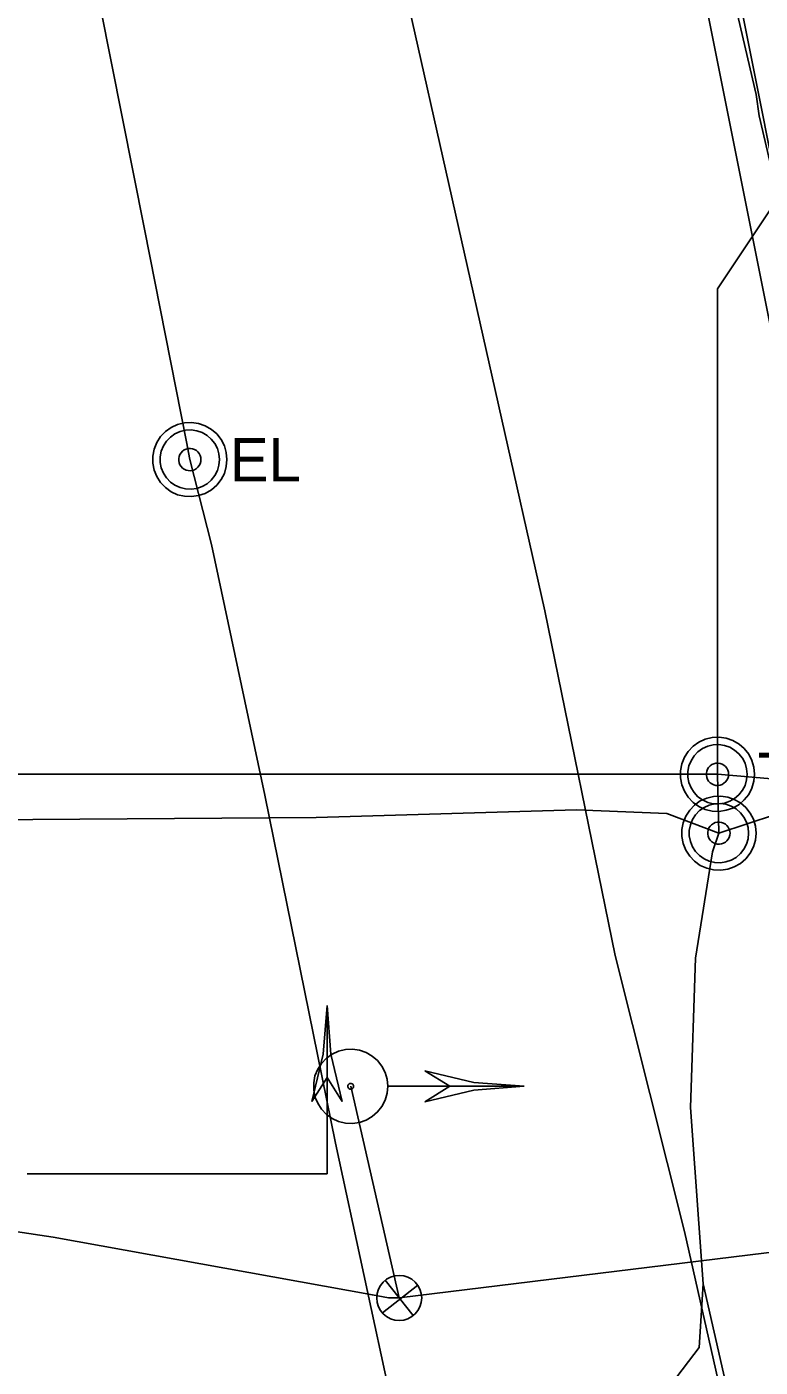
# Model space of a CAD drawing. Extents: x 600849 to 606371, y 330010 to 403088.
# Drawn here: x 604741 to 604806.1, y 339277.5 to 339396.6 of the extents above; entities that cross this region are included whole.
import ezdxf

# ---------------------------------------------------------------- set-up
doc = ezdxf.new("R2010")
doc.units = 0
for name, color, linetype in [('E_SIG', 7, 'Continuous'), ('E_SIG_Conduit', 7, 'Continuous'), ('E_UTL_E', 7, 'Continuous'), ('E_UTL_E_UG', 7, 'Continuous'), ('E_UTL_FO_UG', 7, 'Continuous'), ('E_UTL_G_UG', 7, 'Continuous'), ('E_UTL_SAN_UG_MMSD', 7, 'Continuous'), ('E_UTL_SAN_UG_OUTER_LIMITS', 7, 'Continuous'), ('E_UTL_T_MH', 7, 'Continuous'), ('E_UTL_T_UG', 7, 'Continuous'), ('E_UTL_W_UG', 7, 'Continuous')]:
    doc.layers.add(name, color=color, linetype=linetype)

# ---------------------------------------------------------------- blocks, each defined once
blk = doc.blocks.new('_U325')
at = {"layer": 'E_SIG'}
for p, q in [((0, 6.1), (0, -6.1)), ((-6.09, 0.4), (6.1, 0.4))]:
    blk.add_line(p, q, dxfattribs=at)
blk.add_circle((0, 0.01), 6.1, dxfattribs=at)

msp = doc.modelspace()

# ---------------------------------------------------------------- linework, layer by layer
at = {"layer": 'E_SIG'}
for points in [[(604767.66, 339309.62), (604767.32, 339305.3), (604766.32, 339301.08)], [(604767.66, 339294.67), (604767.66, 339309.62)], [(604767.66, 339309.62), (604767.99, 339305.3), (604768.99, 339301.08)], [(604773.06, 339302.44), (604773, 339303.07), (604772.82, 339303.67), (604772.54, 339304.23), (604772.15, 339304.72), (604771.68, 339305.13), (604771.13, 339305.44), (604770.54, 339305.65), (604769.92, 339305.74), (604769.29, 339305.71), (604768.68, 339305.56), (604768.11, 339305.3), (604767.6, 339304.93), (604767.17, 339304.48), (604766.83, 339303.95), (604766.59, 339303.37), (604766.48, 339302.75), (604766.48, 339302.13), (604766.59, 339301.51), (604766.83, 339300.93), (604767.17, 339300.4), (604767.6, 339299.95), (604768.11, 339299.58), (604768.68, 339299.32), (604769.29, 339299.17), (604769.92, 339299.14), (604770.54, 339299.23), (604771.13, 339299.44), (604771.68, 339299.75), (604772.15, 339300.16), (604772.54, 339300.66), (604772.82, 339301.21), (604773, 339301.82), (604773.06, 339302.44)], [(604767.66, 339303.21), (604766.32, 339301.08)], [(604768.99, 339301.08), (604767.66, 339303.21)], [(604785.16, 339302.44), (604780.71, 339302.79), (604776.36, 339303.82)], [(604778.56, 339302.44), (604776.36, 339303.82)], [(604770.01, 339302.44), (604770.01, 339302.49), (604770, 339302.53), (604769.97, 339302.58), (604769.94, 339302.62), (604769.91, 339302.65), (604769.87, 339302.67), (604769.82, 339302.69), (604769.77, 339302.69), (604769.73, 339302.69), (604769.68, 339302.68), (604769.64, 339302.66), (604769.6, 339302.63), (604769.56, 339302.6), (604769.54, 339302.56), (604769.52, 339302.51), (604769.51, 339302.46), (604769.51, 339302.42), (604769.52, 339302.37), (604769.54, 339302.33), (604769.56, 339302.28), (604769.6, 339302.25), (604769.64, 339302.22), (604769.68, 339302.2), (604769.73, 339302.19), (604769.77, 339302.19), (604769.82, 339302.2), (604769.87, 339302.21), (604769.91, 339302.24), (604769.94, 339302.27), (604769.97, 339302.3), (604770, 339302.35), (604770.01, 339302.39), (604770.01, 339302.44)], [(604785.16, 339302.44), (604773.12, 339302.44)], [(604785.16, 339302.44), (604780.71, 339302.1), (604776.36, 339301.07)], [(604776.36, 339301.07), (604778.56, 339302.44)], [(604767.66, 339294.67), (604741.02, 339294.67)], [(604760.18, 339294.67), (604760.18, 339294.67)]]:
    msp.add_lwpolyline(points, dxfattribs=at)
at = {"layer": 'E_SIG_Conduit'}
msp.add_lwpolyline([(604732.66, 339290.64), (604743.32, 339289.05), (604771.69, 339283.9), (604773.11, 339283.65), (604774.07, 339283.64), (604836.18, 339291.27)], dxfattribs=at)
at = {"layer": 'E_UTL_E'}
for points in [[(604758.77, 339358.12), (604758.71, 339358.75), (604758.54, 339359.35), (604758.25, 339359.91), (604757.86, 339360.4), (604757.39, 339360.81), (604756.84, 339361.12), (604756.25, 339361.33), (604755.63, 339361.42), (604755, 339361.39), (604754.39, 339361.24), (604753.82, 339360.98), (604753.31, 339360.62), (604752.88, 339360.16), (604752.54, 339359.63), (604752.31, 339359.05), (604752.19, 339358.44), (604752.19, 339357.81), (604752.31, 339357.19), (604752.54, 339356.61), (604752.88, 339356.08), (604753.31, 339355.63), (604753.82, 339355.26), (604754.39, 339355), (604755, 339354.86), (604755.63, 339354.83), (604756.25, 339354.92), (604756.84, 339355.12), (604757.39, 339355.43), (604757.86, 339355.85), (604758.25, 339356.34), (604758.54, 339356.9), (604758.71, 339357.5), (604758.77, 339358.12)], [(604758.77, 339358.12), (604758.71, 339358.75), (604758.54, 339359.35), (604758.25, 339359.91), (604757.86, 339360.4), (604757.39, 339360.81), (604756.84, 339361.12), (604756.25, 339361.33), (604755.63, 339361.42), (604755, 339361.39), (604754.39, 339361.24), (604753.82, 339360.98), (604753.31, 339360.62), (604752.88, 339360.16), (604752.54, 339359.63), (604752.31, 339359.05), (604752.19, 339358.44), (604752.19, 339357.81), (604752.31, 339357.19), (604752.54, 339356.61), (604752.88, 339356.08), (604753.31, 339355.63), (604753.82, 339355.26), (604754.39, 339355), (604755, 339354.86), (604755.63, 339354.83), (604756.25, 339354.92), (604756.84, 339355.12), (604757.39, 339355.43), (604757.86, 339355.85), (604758.25, 339356.34), (604758.54, 339356.9), (604758.71, 339357.5), (604758.77, 339358.12)], [(604758.11, 339358.12), (604758.06, 339358.62), (604757.92, 339359.1), (604757.69, 339359.55), (604757.38, 339359.94), (604757, 339360.27), (604756.57, 339360.52), (604756.09, 339360.69), (604755.6, 339360.76), (604755.1, 339360.74), (604754.61, 339360.62), (604754.15, 339360.41), (604753.74, 339360.12), (604753.4, 339359.75), (604753.13, 339359.33), (604752.94, 339358.87), (604752.84, 339358.37), (604752.84, 339357.87), (604752.94, 339357.38), (604753.13, 339356.91), (604753.4, 339356.49), (604753.74, 339356.13), (604754.15, 339355.84), (604754.61, 339355.63), (604755.1, 339355.51), (604755.6, 339355.49), (604756.09, 339355.56), (604756.57, 339355.72), (604757, 339355.97), (604757.38, 339356.3), (604757.69, 339356.7), (604757.92, 339357.14), (604758.06, 339357.62), (604758.11, 339358.12)], [(604758.11, 339358.12), (604758.06, 339358.62), (604757.92, 339359.1), (604757.69, 339359.55), (604757.38, 339359.94), (604757, 339360.27), (604756.57, 339360.52), (604756.09, 339360.69), (604755.6, 339360.76), (604755.1, 339360.74), (604754.61, 339360.62), (604754.15, 339360.41), (604753.74, 339360.12), (604753.4, 339359.75), (604753.13, 339359.33), (604752.94, 339358.87), (604752.84, 339358.37), (604752.84, 339357.87), (604752.94, 339357.38), (604753.13, 339356.91), (604753.4, 339356.49), (604753.74, 339356.13), (604754.15, 339355.84), (604754.61, 339355.63), (604755.1, 339355.51), (604755.6, 339355.49), (604756.09, 339355.56), (604756.57, 339355.72), (604757, 339355.97), (604757.38, 339356.3), (604757.69, 339356.7), (604757.92, 339357.14), (604758.06, 339357.62), (604758.11, 339358.12)], [(604756.46, 339358.12), (604756.44, 339358.31), (604756.39, 339358.49), (604756.31, 339358.66), (604756.19, 339358.81), (604756.05, 339358.93), (604755.88, 339359.02), (604755.71, 339359.08), (604755.52, 339359.11), (604755.33, 339359.1), (604755.15, 339359.06), (604754.98, 339358.98), (604754.82, 339358.87), (604754.69, 339358.73), (604754.59, 339358.58), (604754.52, 339358.4), (604754.49, 339358.22), (604754.49, 339358.03), (604754.52, 339357.84), (604754.59, 339357.67), (604754.69, 339357.51), (604754.82, 339357.37), (604754.98, 339357.27), (604755.15, 339357.19), (604755.33, 339357.14), (604755.52, 339357.13), (604755.71, 339357.16), (604755.88, 339357.22), (604756.05, 339357.32), (604756.19, 339357.44), (604756.31, 339357.59), (604756.39, 339357.75), (604756.44, 339357.94), (604756.46, 339358.12)], [(604756.46, 339358.12), (604756.44, 339358.31), (604756.39, 339358.49), (604756.31, 339358.66), (604756.19, 339358.81), (604756.05, 339358.93), (604755.88, 339359.02), (604755.71, 339359.08), (604755.52, 339359.11), (604755.33, 339359.1), (604755.15, 339359.06), (604754.98, 339358.98), (604754.82, 339358.87), (604754.69, 339358.73), (604754.59, 339358.58), (604754.52, 339358.4), (604754.49, 339358.22), (604754.49, 339358.03), (604754.52, 339357.84), (604754.59, 339357.67), (604754.69, 339357.51), (604754.82, 339357.37), (604754.98, 339357.27), (604755.15, 339357.19), (604755.33, 339357.14), (604755.52, 339357.13), (604755.71, 339357.16), (604755.88, 339357.22), (604756.05, 339357.32), (604756.19, 339357.44), (604756.31, 339357.59), (604756.39, 339357.75), (604756.44, 339357.94), (604756.46, 339358.12)]]:
    msp.add_lwpolyline(points, dxfattribs=at)
at = {"layer": 'E_UTL_E_UG'}
for points in [[(604784.34, 339222.62), (604775.95, 339262.38), (604768.41, 339297.38), (604762.12, 339328.3), (604757.39, 339350.58), (604755.47, 339358.12), (604755.17, 339359.69), (604751.45, 339378.59), (604743.59, 339418.09), (604735.46, 339449.75), (604728.77, 339482.52), (604722.85, 339509.42)], [(604774.07, 339283.64), (604769.76, 339302.44)]]:
    msp.add_lwpolyline(points, dxfattribs=at)
at = {"layer": 'E_UTL_FO_UG'}
msp.add_lwpolyline([(604426.84, 339372.77), (604427.7, 339356.06), (604433.67, 339339.18), (604440.49, 339333.21), (604447.72, 339330.16), (604677.88, 339330.16), (604802.34, 339330.16)], dxfattribs=at)
at = {"layer": 'E_UTL_G_UG'}
msp.add_lwpolyline([(604814.85, 339218.78), (604810.09, 339242.37), (604799.43, 339289.54), (604793.26, 339314.06), (604787.02, 339344.67), (604774.66, 339399.62), (604767.29, 339432.61), (604758.85, 339472.19), (604751.42, 339503.86)], dxfattribs=at)
at = {"layer": 'E_UTL_SAN_UG_MMSD'}
msp.add_line((604854.51, 339147.21), (604642.2, 340212.1), dxfattribs=at)
at = {"layer": 'E_UTL_SAN_UG_OUTER_LIMITS'}
msp.add_line((604851.55, 339146.7), (604639.25, 340211.51), dxfattribs=at)
at = {"layer": 'E_UTL_T_MH'}
for points in [[(604805.64, 339330.16), (604805.58, 339330.79), (604805.41, 339331.39), (604805.12, 339331.95), (604804.73, 339332.44), (604804.26, 339332.85), (604803.71, 339333.16), (604803.12, 339333.37), (604802.5, 339333.46), (604801.87, 339333.43), (604801.26, 339333.28), (604800.69, 339333.02), (604800.18, 339332.66), (604799.75, 339332.2), (604799.41, 339331.67), (604799.18, 339331.09), (604799.06, 339330.48), (604799.06, 339329.85), (604799.18, 339329.23), (604799.41, 339328.65), (604799.75, 339328.12), (604800.18, 339327.67), (604800.69, 339327.3), (604801.26, 339327.04), (604801.87, 339326.9), (604802.5, 339326.87), (604803.12, 339326.96), (604803.71, 339327.16), (604804.26, 339327.47), (604804.73, 339327.89), (604805.12, 339328.38), (604805.41, 339328.94), (604805.58, 339329.54), (604805.64, 339330.16)], [(604804.98, 339330.16), (604804.93, 339330.66), (604804.79, 339331.14), (604804.56, 339331.59), (604804.25, 339331.98), (604803.87, 339332.31), (604803.44, 339332.56), (604802.96, 339332.73), (604802.47, 339332.8), (604801.97, 339332.78), (604801.48, 339332.66), (604801.02, 339332.45), (604800.61, 339332.16), (604800.27, 339331.79), (604800, 339331.37), (604799.81, 339330.91), (604799.71, 339330.41), (604799.71, 339329.91), (604799.81, 339329.42), (604800, 339328.95), (604800.27, 339328.53), (604800.61, 339328.17), (604801.02, 339327.88), (604801.48, 339327.67), (604801.97, 339327.55), (604802.47, 339327.53), (604802.96, 339327.6), (604803.44, 339327.76), (604803.87, 339328.01), (604804.25, 339328.34), (604804.56, 339328.74), (604804.79, 339329.18), (604804.93, 339329.66), (604804.98, 339330.16)], [(604803.33, 339330.16), (604803.31, 339330.35), (604803.26, 339330.53), (604803.17, 339330.7), (604803.06, 339330.85), (604802.92, 339330.97), (604802.75, 339331.06), (604802.58, 339331.12), (604802.39, 339331.15), (604802.2, 339331.14), (604802.02, 339331.1), (604801.85, 339331.02), (604801.69, 339330.91), (604801.56, 339330.77), (604801.46, 339330.62), (604801.39, 339330.44), (604801.36, 339330.26), (604801.36, 339330.07), (604801.39, 339329.88), (604801.46, 339329.71), (604801.56, 339329.55), (604801.69, 339329.41), (604801.85, 339329.31), (604802.02, 339329.23), (604802.2, 339329.18), (604802.39, 339329.17), (604802.58, 339329.2), (604802.75, 339329.26), (604802.92, 339329.36), (604803.06, 339329.48), (604803.17, 339329.63), (604803.26, 339329.79), (604803.31, 339329.98), (604803.33, 339330.16)], [(604805.77, 339324.93), (604805.71, 339325.56), (604805.54, 339326.16), (604805.25, 339326.72), (604804.86, 339327.21), (604804.39, 339327.62), (604803.84, 339327.93), (604803.25, 339328.14), (604802.63, 339328.23), (604802, 339328.2), (604801.39, 339328.05), (604800.82, 339327.79), (604800.31, 339327.43), (604799.88, 339326.97), (604799.54, 339326.44), (604799.31, 339325.86), (604799.19, 339325.25), (604799.19, 339324.62), (604799.31, 339324), (604799.54, 339323.42), (604799.88, 339322.89), (604800.31, 339322.44), (604800.82, 339322.07), (604801.39, 339321.81), (604802, 339321.67), (604802.63, 339321.64), (604803.25, 339321.73), (604803.84, 339321.93), (604804.39, 339322.24), (604804.86, 339322.66), (604805.25, 339323.15), (604805.54, 339323.71), (604805.71, 339324.31), (604805.77, 339324.93)], [(604805.11, 339324.93), (604805.06, 339325.43), (604804.92, 339325.91), (604804.69, 339326.36), (604804.38, 339326.75), (604804, 339327.08), (604803.57, 339327.33), (604803.09, 339327.5), (604802.6, 339327.57), (604802.1, 339327.55), (604801.61, 339327.43), (604801.15, 339327.22), (604800.74, 339326.93), (604800.4, 339326.56), (604800.13, 339326.14), (604799.94, 339325.68), (604799.84, 339325.18), (604799.84, 339324.68), (604799.94, 339324.19), (604800.13, 339323.72), (604800.4, 339323.3), (604800.74, 339322.94), (604801.15, 339322.65), (604801.61, 339322.44), (604802.1, 339322.32), (604802.6, 339322.3), (604803.09, 339322.37), (604803.57, 339322.53), (604804, 339322.78), (604804.38, 339323.11), (604804.69, 339323.51), (604804.92, 339323.95), (604805.06, 339324.43), (604805.11, 339324.93)], [(604803.46, 339324.93), (604803.44, 339325.12), (604803.39, 339325.3), (604803.3, 339325.47), (604803.19, 339325.62), (604803.05, 339325.74), (604802.88, 339325.83), (604802.71, 339325.89), (604802.52, 339325.92), (604802.33, 339325.91), (604802.15, 339325.87), (604801.98, 339325.79), (604801.82, 339325.68), (604801.69, 339325.54), (604801.59, 339325.39), (604801.52, 339325.21), (604801.49, 339325.03), (604801.49, 339324.84), (604801.52, 339324.65), (604801.59, 339324.48), (604801.69, 339324.32), (604801.82, 339324.18), (604801.98, 339324.08), (604802.15, 339324), (604802.33, 339323.95), (604802.52, 339323.94), (604802.71, 339323.97), (604802.88, 339324.03), (604803.05, 339324.13), (604803.19, 339324.25), (604803.3, 339324.4), (604803.39, 339324.56), (604803.44, 339324.75), (604803.46, 339324.93)]]:
    msp.add_lwpolyline(points, dxfattribs=at)
at = {"layer": 'E_UTL_T_UG'}
for points in [[(604802.34, 339330.16), (604802.34, 339373.3), (604816.55, 339394.62)], [(604641.77, 339329.84), (604663.43, 339328.65), (604694.16, 339328.1), (604723.74, 339327.27), (604737.28, 339326.12), (604766.7, 339326.33), (604789.82, 339327.01), (604797.84, 339326.68), (604802.47, 339324.93)], [(604802.47, 339324.93), (604802.34, 339330.16), (604815.04, 339329.07), (604833.78, 339328.51), (604905.77, 339327.69), (604947.48, 339326.87), (604995.92, 339325.96), (605041.41, 339325.29), (605093.86, 339324.38), (605154.88, 339322.71)], [(604802.47, 339324.93), (604815.04, 339329.07)], [(604801.08, 339284.89), (604799.94, 339300.57), (604800.39, 339313.82), (604801.89, 339323.27), (604802.47, 339324.93)], [(604801.08, 339284.89), (604800.73, 339279.22), (604792.4, 339268.31), (604781.64, 339261.64), (604776.22, 339260.28), (604751.92, 339256.11), (604748.44, 339254.09), (604748.54, 339250.65), (604753.73, 339227.31), (604758.47, 339204.5)], [(604861.66, 339172.14), (604860.9, 339174.37), (604856.77, 339186.5), (604853.76, 339189.54), (604847.78, 339190.4), (604835.42, 339191.04), (604823.52, 339197.63), (604810.64, 339244.98), (604804.14, 339271.36), (604801.08, 339284.89)]]:
    msp.add_lwpolyline(points, dxfattribs=at)
at = {"layer": 'E_UTL_W_UG'}
for points in [[(604805.77, 339390.57), (604775.12, 339521.94), (604713.1, 339806.92)], [(604823.66, 339313.21), (604806.06, 339388.65), (604805.77, 339390.57)]]:
    msp.add_lwpolyline(points, dxfattribs=at)

# ---------------------------------------------------------------- block references
at = {"layer": 'E_SIG_Conduit', "xscale": 0.3280833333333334, "yscale": 0.32808333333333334, "rotation": -141.8974896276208}
msp.add_blockref('_U325', (604774.07, 339283.64), dxfattribs=at)

# ---------------------------------------------------------------- texts
at = {"layer": 'E_UTL_E'}
msp.add_text('EL', height=3.849, dxfattribs=at).set_placement((604759.04, 339356.18))
msp.add_text('EL', height=3.849, dxfattribs=at).set_placement((604759.04, 339356.18))
at = {"layer": 'E_UTL_T_MH'}
msp.add_text('TEL', height=3.849, dxfattribs=at).set_placement((604805.91, 339328.22))

doc.saveas('drawing.dxf')
